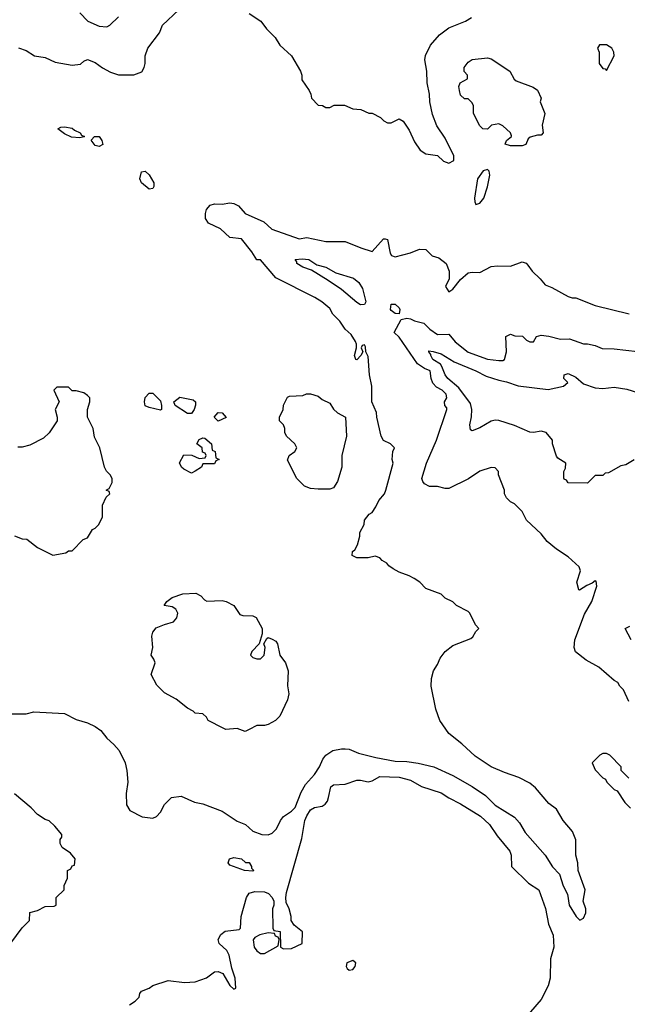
# Model space of a CAD drawing. Header units: inches. Extents: x 1793402 to 1900366, y 320852 to 470679.
# Tile 294 of 604: x 1861137 to 1864298, y 400253 to 405378. Entities that reach past the tile are written whole.
import ezdxf

# ---------------------------------------------------------------- set-up
doc = ezdxf.new("R2010")
doc.units = ezdxf.units.IN
doc.header["$MEASUREMENT"] = 0
doc.layers.add('B8460', color=7, linetype='Continuous')

msp = doc.modelspace()

# ---------------------------------------------------------------- linework, layer by layer
at = {"layer": 'B8460', "color": 4}
for points, elevation in [([(1861130, 405232), (1861170, 405218), (1861214, 405190), (1861270, 405181), (1861322, 405158), (1861410, 405141), (1861452.9, 405147.1), (1861470, 405162), (1861490, 405171), (1861530, 405156), (1861568.3, 405128.3), (1861610, 405106), (1861651.1, 405091.1), (1861730, 405091.3), (1861772.7, 405107.3), (1861784, 405130), (1861789, 405150), (1861789.2, 405190), (1861804, 405230), (1861864, 405310), (1861879, 405350), (1861964, 405430)], 264), ([(1861450, 405414), (1861491.1, 405371.1), (1861550, 405344.7), (1861590, 405342), (1861606, 405350), (1861650, 405394)], 268), ([(1862331.3, 405410), (1862390.7, 405370.7), (1862421, 405330), (1862465.2, 405285.2), (1862490, 405246), (1862551, 405190), (1862598, 405110), (1862604.7, 405090), (1862604.7, 405064.7), (1862642, 405010), (1862652, 404990), (1862654, 404970), (1862690, 404934), (1862711.6, 404931.6), (1862730, 404922), (1862750, 404922), (1862772.7, 404932.7), (1862827.3, 404932.7), (1862870, 404914), (1862911.6, 404911.6), (1862952.7, 404892.7), (1862970, 404892), (1863014, 404870), (1863031.6, 404851.6), (1863050, 404842), (1863070, 404842), (1863110, 404862), (1863131.3, 404850), (1863163.5, 404803.5), (1863190, 404742), (1863219.8, 404699.8), (1863250, 404681), (1863310, 404672), (1863342, 404642), (1863370, 404632), (1863395.3, 404644.7), (1863395.3, 404670), (1863350, 404762), (1863306.2, 404826.2), (1863284.7, 404884.7), (1863269.7, 404950), (1863268.2, 404990), (1863256.4, 405050), (1863254.3, 405110), (1863244, 405170), (1863247.5, 405192.5), (1863273.9, 405246.1), (1863320.1, 405299.9), (1863370, 405336.3), (1863455.3, 405370), (1863488, 405390)], 264), ([(1861090, 401764.7), (1861170, 401766), (1861210, 401776), (1861370, 401766.8), (1861430, 401736), (1861490, 401718.8), (1861530, 401698.8), (1861558.5, 401678.5), (1861590, 401638), (1861626.4, 401606.4), (1861653.7, 401573.7), (1861686, 401510), (1861694.8, 401470), (1861698.8, 401410), (1861691, 401350), (1861691.6, 401291.6), (1861710, 401262), (1861774, 401230), (1861830, 401222), (1861848.4, 401231.6), (1861870, 401254), (1861890, 401294), (1861926, 401330), (1861976.9, 401336.9), (1862045.4, 401305.4), (1862090, 401296), (1862190, 401258.8), (1862267.3, 401207.3), (1862311.3, 401190), (1862350, 401154.8), (1862396.9, 401136.9), (1862430, 401136), (1862450, 401144.7), (1862472.5, 401167.5), (1862493.2, 401210), (1862510, 401231.3), (1862550, 401258), (1862570, 401278), (1862601.7, 401358.3), (1862622.8, 401397.2), (1862669.6, 401450.4), (1862697.2, 401490), (1862714, 401530), (1862729.5, 401550.5), (1862766.3, 401573.7), (1862810, 401584), (1862830, 401584), (1862850, 401580.7), (1862899.8, 401559.8), (1862990, 401538), (1863090, 401519.3), (1863150, 401517.1), (1863210, 401508), (1863291.3, 401490), (1863390, 401444.9), (1863490, 401386.8), (1863559.9, 401339.9), (1863611, 401290), (1863710, 401226.8), (1863737.3, 401197.3), (1863767.1, 401147.1), (1863870.4, 401030.4), (1863908.1, 400968.1), (1863944.7, 400930), (1863964.7, 400870), (1863986.4, 400826.4), (1863996, 400770), (1864031.3, 400710), (1864050, 400691.3), (1864070, 400702), (1864081.2, 400730), (1864081.2, 400750), (1864068.7, 400790), (1864079, 400850), (1864041.2, 400950), (1864040.9, 400990), (1864029.5, 401030), (1864029.3, 401110), (1864012, 401152), (1863964, 401210), (1863930, 401268.7), (1863890, 401299), (1863820.2, 401380.2), (1863790, 401404), (1863734.2, 401434.2), (1863659.3, 401459.3), (1863590, 401489.2), (1863505.8, 401545.8), (1863436, 401610), (1863370, 401662.7), (1863322.7, 401730), (1863301.2, 401790), (1863277.2, 401910), (1863279, 401950), (1863289, 401990), (1863310, 402022), (1863324.1, 402055.9), (1863349.5, 402090.5), (1863390, 402121), (1863483.1, 402156.9), (1863494.6, 402165.4), (1863510, 402194), (1863526, 402210), (1863508.4, 402228.4), (1863478, 402290), (1863470, 402298), (1863409.1, 402329.1), (1863390, 402348), (1863350, 402368), (1863330, 402388), (1863250, 402418), (1863218, 402450), (1863188.9, 402468.9), (1863163.1, 402483.1), (1863110, 402502), (1863080.2, 402520.2), (1863056.4, 402536.4), (1863046, 402550), (1863023.1, 402563.1), (1863010, 402578), (1862986, 402586), (1862950, 402578), (1862890, 402578), (1862866, 402590), (1862868, 402610), (1862880.4, 402619.6), (1862894.6, 402645.4), (1862906, 402690), (1862906, 402710), (1862928, 402750), (1862930, 402774), (1862955.3, 402804.7), (1862970, 402814), (1862990, 402842), (1863004.7, 402875.3), (1863034, 402910), (1863042, 402930), (1863079, 403070), (1863075.3, 403090), (1863078, 403130), (1863086, 403150), (1863066, 403170), (1863028.9, 403188.9), (1863018, 403210), (1862994, 403310), (1862993.6, 403333.6), (1862968.7, 403390), (1862969, 403470), (1862957.2, 403530), (1862950, 403626), (1862938, 403650), (1862936.4, 403676.4), (1862930, 403686), (1862918, 403682), (1862914, 403670), (1862922, 403650), (1862912, 403630), (1862890, 403608), (1862886, 403610), (1862878, 403630), (1862888.7, 403670), (1862888.7, 403690), (1862883.1, 403703.1), (1862860.4, 403740.4), (1862830, 403768), (1862802, 403810), (1862766, 403846), (1862750, 403875.3), (1862708.7, 403910), (1862672.1, 403932.1), (1862470, 404035.3), (1862390, 404128), (1862370, 404128), (1862345.1, 404170), (1862290, 404238), (1862230, 404245.2), (1862182, 404290), (1862119, 404319), (1862103.7, 404343.7), (1862102.9, 404370), (1862108, 404390), (1862127.4, 404412.6), (1862150, 404420.2), (1862190, 404419), (1862230, 404424.9), (1862250, 404422.3), (1862274.9, 404410), (1862310, 404368.9), (1862406, 404326), (1862448.5, 404288.5), (1862590, 404238), (1862630, 404244.7), (1862730, 404224.7), (1862830, 404224.7), (1862910.9, 404190.9), (1862970, 404172), (1863030, 404238), (1863038, 404238), (1863050, 404234), (1863063.5, 404163.5), (1863071.1, 404151.1), (1863090, 404144.7), (1863170, 404164.7), (1863216.4, 404183.6), (1863250, 404182), (1863282, 404150), (1863318, 404138), (1863356, 404110), (1863371, 404070), (1863371, 404030), (1863351.3, 403990), (1863370, 403962), (1863390, 403976), (1863430, 404026.8), (1863470, 404061), (1863490, 404064.7), (1863530, 404062), (1863590, 404094), (1863622, 404098), (1863690, 404096), (1863750, 404118), (1863770.9, 404110.9), (1863781, 404101), (1863802, 404070), (1863844.7, 404030), (1863870, 403998), (1863904.7, 403984.7), (1863990, 403938), (1864010, 403931.3), (1864030, 403931), (1864130.7, 403890.7), (1864307.1, 403847.1)], 256), ([(1864306, 401830), (1864278, 401890), (1864258, 401910), (1864248.4, 401928.4), (1864230, 401938), (1864150, 402008.7), (1864084.1, 402044.1), (1864027.5, 402087.5), (1864020.7, 402110), (1864024.2, 402150), (1864075.8, 402284.2), (1864113.6, 402350), (1864139, 402430), (1864135.3, 402455.3), (1864130, 402458), (1864115.3, 402444.7), (1864086.4, 402433.6), (1864048.9, 402408.9), (1864046, 402410), (1864035.3, 402450), (1864054, 402510), (1864048, 402530), (1863990, 402582), (1863930, 402622), (1863881.5, 402661.5), (1863850, 402702), (1863773.6, 402773.6), (1863750, 402818), (1863710, 402858), (1863690, 402868), (1863668.9, 402888.9), (1863658, 402910), (1863658, 402930), (1863628, 403010), (1863627.3, 403027.3), (1863610, 403046), (1863590, 403048), (1863530, 403028.7), (1863470.7, 402989.3), (1863370, 402938), (1863350, 402938), (1863310, 402948.7), (1863268.4, 402948.4), (1863243.1, 402963.1), (1863234.6, 402974.6), (1863229, 402990), (1863253.2, 403070), (1863305.2, 403190), (1863358, 403350), (1863358, 403358), (1863348, 403370), (1863346, 403390), (1863358, 403410), (1863355.3, 403430), (1863335.3, 403450), (1863305.2, 403465.2), (1863286, 403486), (1863277.2, 403510), (1863272.3, 403550), (1863242.4, 403562.4), (1863206.6, 403586.6), (1863110, 403725.2), (1863085.2, 403750), (1863122, 403818), (1863150, 403825.5), (1863170, 403820.5), (1863190, 403810.6), (1863239.5, 403799.5), (1863270, 403767), (1863310, 403739.5), (1863370, 403742), (1863401.6, 403701.6), (1863470, 403647.7), (1863570, 403611), (1863630, 403604.7), (1863650, 403604.7), (1863658, 403610), (1863668.7, 403650), (1863666, 403730), (1863690, 403742), (1863712.7, 403732.7), (1863751.6, 403731.6), (1863774, 403710), (1863790, 403702), (1863810, 403702), (1863826, 403730), (1863850, 403736), (1863890, 403730.7), (1863950, 403714.8), (1863996.9, 403716.9), (1864070, 403691.3), (1864090, 403691.3), (1864130, 403682), (1864166.4, 403666.4), (1864230, 403666), (1864350, 403651.3)], 252), ([(1864333.2, 403086.8), (1864290, 403062), (1864263.6, 403056.4), (1864199.6, 403020.4), (1864182, 403018), (1864170, 403006), (1864130, 403006), (1864090, 402966), (1863990, 402968), (1863982, 402982), (1863970, 402986), (1863967.3, 402992.7), (1863967.3, 403027.3), (1863976.4, 403043.6), (1863978, 403070), (1863936.4, 403096.4), (1863930, 403106), (1863908, 403170), (1863908, 403190), (1863875.3, 403230), (1863850, 403237), (1863810.5, 403229.5), (1863790, 403231.3), (1863710, 403266.3), (1863630, 403291.6), (1863610, 403293.6), (1863590, 403289.5), (1863530, 403254.5), (1863490, 403239), (1863482.7, 403242.7), (1863478, 403270), (1863488, 403312), (1863489.7, 403350), (1863481.1, 403381.1), (1863422, 403462), (1863363.6, 403510), (1863349.7, 403530), (1863333.6, 403573.6), (1863325.1, 403585.1), (1863286, 403610), (1863275.3, 403630), (1863276.4, 403636.4), (1863266, 403650), (1863266, 403654), (1863288, 403652), (1863330, 403639.1), (1863397.3, 403597.3), (1863510, 403550.4), (1863562.9, 403522.9), (1863630, 403501.3), (1863670, 403493.7), (1863730, 403472), (1863886, 403454), (1863966, 403470), (1863988, 403490), (1863968, 403510), (1863968.7, 403530), (1863990, 403536.3), (1864030, 403518), (1864070, 403483.1), (1864130, 403462.6), (1864170, 403458.7), (1864230, 403466), (1864295.2, 403455.2), (1864350, 403438)], 248), ([(1861110, 402691), (1861150, 402676), (1861174.4, 402674.4), (1861230, 402631.3), (1861310, 402592), (1861376.4, 402603.6), (1861390, 402614), (1861410, 402614), (1861467.3, 402672.7), (1861490, 402682), (1861515.3, 402724.7), (1861530, 402732), (1861548, 402750), (1861568, 402790), (1861568.4, 402851.6), (1861587.3, 402892.7), (1861606, 402910), (1861602, 402922), (1861586, 402930), (1861602, 402938), (1861618, 402970), (1861618, 402990), (1861608, 403010), (1861588.9, 403028.9), (1861578, 403050), (1861553.2, 403150), (1861525.2, 403205.2), (1861519, 403250), (1861489, 403310), (1861488.7, 403350), (1861502, 403390), (1861502, 403410), (1861490, 403422), (1861470, 403435.3), (1861430, 403446), (1861410, 403446), (1861390, 403466), (1861330, 403466), (1861314, 403450), (1861342, 403390), (1861322, 403350), (1861332, 403310), (1861332, 403290), (1861290, 403228), (1861259.8, 403200.2), (1861190, 403164), (1861150, 403154), (1861126.8, 403153.2)], 264), ([(1864317.2, 402150), (1864286, 402210), (1864310, 402222)], 248), ([(1864306, 401430), (1864266, 401470), (1864266, 401490), (1864206, 401550), (1864190, 401558), (1864170, 401558), (1864154, 401550), (1864114, 401510), (1864130, 401474), (1864170, 401432), (1864184.7, 401424.7), (1864192, 401410), (1864230, 401372), (1864244.7, 401364.7), (1864284.5, 401304.5), (1864313.7, 401273.7)], 256), ([(1861708, 400250), (1861738, 400270), (1861758, 400290), (1861762, 400310), (1861770, 400322), (1861810, 400338), (1861830, 400351.3), (1861910, 400378), (1861993.6, 400366.4), (1862050, 400371), (1862108.9, 400391.1), (1862150, 400422), (1862170, 400424.7), (1862194.4, 400414.4), (1862230, 400352), (1862250, 400332), (1862262, 400338), (1862258, 400390), (1862240.9, 400440.9), (1862226, 400510), (1862213.6, 400533.6), (1862174, 400570), (1862168.7, 400590), (1862183.2, 400616.8), (1862205.2, 400634.8), (1862278, 400642), (1862286, 400650), (1862289, 400710), (1862317.2, 400810), (1862330, 400831), (1862360.2, 400839.8), (1862410, 400838.8), (1862430.6, 400830.6), (1862451, 400810), (1862458, 400790), (1862458, 400770), (1862451.3, 400750), (1862454, 400650), (1862458, 400638), (1862491.6, 400631.6), (1862494, 400550), (1862510, 400542), (1862550, 400544.7), (1862606, 400570), (1862608, 400630), (1862565.2, 400665.2), (1862549, 400689), (1862548.7, 400710), (1862539, 400750), (1862522.7, 400782.7), (1862521.2, 400810), (1862524.8, 400835.2), (1862604.4, 401115.6), (1862620.7, 401210), (1862630, 401234.8), (1862650, 401266), (1862670, 401278), (1862710, 401284), (1862725.1, 401294.9), (1862737.2, 401310), (1862744, 401330), (1862754.6, 401385.4), (1862770, 401396), (1862830, 401398.8), (1862890, 401419.3), (1862910, 401420.4), (1862950, 401412.2), (1862970, 401417.1), (1863010, 401439.3), (1863110, 401434.9), (1863170, 401420.5), (1863226.7, 401386.7), (1863330, 401353.4), (1863370, 401327.3), (1863430, 401297.3), (1863533.3, 401233.3), (1863580.7, 401190), (1863620.7, 401130), (1863687.3, 401050), (1863694, 401030), (1863694.8, 400970), (1863783.4, 400883.4), (1863837.3, 400850), (1863871.8, 400751.8), (1863887.3, 400670), (1863912.8, 400612.8), (1863916.3, 400550), (1863898.8, 400490), (1863896, 400390), (1863886.8, 400350), (1863850, 400279), (1863738, 400150)], 252), ([(1861090, 400571.3), (1861150, 400652), (1861188, 400690), (1861188.9, 400731.1), (1861230, 400742), (1861270, 400762), (1861316.4, 400763.6), (1861326, 400770), (1861326, 400810), (1861368, 400850), (1861368.4, 400871.6), (1861386, 400910), (1861386, 400950), (1861402, 400958), (1861410, 400974), (1861422, 400978), (1861426, 401010), (1861400.4, 401040.4), (1861358, 401070), (1861348, 401090), (1861348, 401112), (1861356.4, 401123.6), (1861356.4, 401136.4), (1861320.4, 401180.4), (1861290, 401208), (1861270, 401215.3), (1861230, 401242), (1861196.5, 401276.5), (1861109.3, 401349.3)], 256)]:
    msp.add_lwpolyline(points, dxfattribs=dict(at, elevation=elevation))
for points, elevation in [([(1864190, 405248), (1864152.7, 405247.3), (1864142, 405230), (1864152, 405210), (1864151, 405150), (1864170, 405124.7), (1864182, 405122), (1864190, 405114), (1864228.7, 405190), (1864228, 405210), (1864218, 405230)], 264), ([(1863690, 404721.2), (1863662, 404730), (1863669.2, 404750), (1863695.3, 404770), (1863694.6, 404774.6), (1863689.2, 404790), (1863650, 404825.1), (1863630, 404836), (1863590.9, 404829.1), (1863570, 404808.7), (1863546, 404810), (1863530, 404826), (1863498, 404890), (1863498, 404930), (1863490, 404946), (1863470, 404966), (1863450, 404966), (1863430, 404986), (1863424, 405010), (1863422, 405030), (1863428, 405050), (1863466, 405070), (1863466, 405090), (1863448.9, 405108.9), (1863448.7, 405130), (1863470, 405158), (1863490, 405170.4), (1863570, 405180.7), (1863590, 405175.5), (1863686, 405110), (1863708.5, 405068.5), (1863719.9, 405059.9), (1863807.9, 405027.9), (1863830, 405011.3), (1863850.4, 404970.4), (1863844.9, 404950), (1863868, 404890), (1863854.8, 404830), (1863860.7, 404790), (1863850, 404777.2), (1863830, 404777), (1863792.5, 404767.5), (1863782.4, 404757.6), (1863770, 404729), (1863750, 404721.2)], 256), ([(1861450, 404764), (1861406.8, 404766.8), (1861370, 404784), (1861335.3, 404810), (1861350, 404818.8), (1861370, 404820.7), (1861410, 404813.4), (1861422.5, 404802.5), (1861451.3, 404790), (1861458, 404778), (1861474, 404770), (1861470, 404768.7)], 256), ([(1861550, 404719), (1861530, 404724), (1861508, 404752), (1861526, 404770), (1861550, 404770.8), (1861564.7, 404750), (1861570, 404729)], 256), ([(1861810, 404496), (1861769.7, 404529.7), (1861761.6, 404550), (1861770, 404586), (1861790, 404590.7), (1861810, 404571), (1861834.4, 404530), (1861834.9, 404510), (1861830, 404499)], 256), ([(1863570, 404599.3), (1863548.2, 404591.8), (1863519.1, 404550), (1863503.1, 404450), (1863503.8, 404430), (1863510, 404416), (1863530, 404423.8), (1863551.3, 404450), (1863571.1, 404508.9), (1863582, 404570), (1863579.3, 404590)], 264), ([(1862910, 403893.6), (1862890, 403906.3), (1862810, 403974), (1862740.7, 404020.7), (1862654.2, 404074.2), (1862610, 404089.6), (1862579.3, 404110), (1862578.6, 404118.6), (1862569.1, 404130.9), (1862605.6, 404134.4), (1862641, 404130), (1862683, 404103), (1862730, 404090.4), (1862780.8, 404060.8), (1862872.7, 404032.7), (1862900.5, 404010), (1862919.6, 403979.6), (1862937.4, 403910), (1862930, 403895.1)], 252), ([(1863110, 403848), (1863090, 403849.4), (1863070, 403864), (1863066, 403870), (1863070, 403898), (1863090, 403898), (1863110, 403878), (1863114, 403870)], 252), ([(1861870, 403346), (1861810, 403359), (1861789.3, 403369.3), (1861786, 403390), (1861790, 403412), (1861810, 403434), (1861830, 403434), (1861870, 403394), (1861874, 403370), (1861874, 403350)], 256), ([(1862030, 403328), (1862009.1, 403329.1), (1861946, 403370), (1861938, 403390), (1861970, 403414), (1862039.8, 403399.8), (1862052, 403390), (1862051.6, 403371.6), (1862044.7, 403350)], 256), ([(1862690, 402935.3), (1862650, 402939), (1862618, 402950), (1862578, 402990), (1862530, 403086), (1862538, 403110), (1862568, 403130), (1862578, 403150), (1862568.7, 403170), (1862524, 403210), (1862515.3, 403230), (1862515.3, 403250), (1862508.9, 403268.9), (1862489, 403290), (1862488.7, 403310), (1862508, 403350), (1862508.4, 403371.6), (1862530, 403414), (1862540.4, 403419.6), (1862610, 403422), (1862628.9, 403431.1), (1862650, 403431.3), (1862690, 403418), (1862710, 403402), (1862750, 403382), (1862770, 403352), (1862790, 403332), (1862831, 403310), (1862837.1, 403210), (1862813, 403110), (1862812.7, 403050), (1862790, 402975.3), (1862770, 402942), (1862750, 402935.3)], 256), ([(1862170, 403289.2), (1862148, 403310), (1862170, 403334), (1862190, 403332), (1862211.6, 403308.4)], 256), ([(1862030, 403018), (1861990, 403038), (1861978, 403050), (1861968.9, 403071.1), (1861990, 403114), (1862031.6, 403111.6), (1862070, 403094), (1862102, 403098), (1862106, 403110), (1862102, 403122), (1862088, 403128), (1862086, 403150), (1862058, 403170), (1862070, 403194), (1862090, 403202), (1862099.6, 403199.6), (1862134, 403170), (1862138, 403138), (1862154, 403130), (1862158, 403098), (1862174, 403090), (1862158, 403082), (1862150, 403066), (1862090, 403066), (1862082, 403050), (1862050, 403028)], 256), ([(1862110, 402351.3), (1862190, 402356), (1862210.6, 402350.6), (1862251, 402330), (1862282, 402282), (1862297.3, 402277.3), (1862350, 402274.8), (1862367.1, 402267.1), (1862398.8, 402210), (1862398, 402182), (1862382, 402130), (1862344.7, 402090), (1862338, 402070), (1862350, 402058), (1862370, 402051.3), (1862390, 402051.3), (1862408.7, 402070), (1862414, 402110), (1862406, 402130), (1862422, 402158), (1862430, 402162), (1862450, 402154.8), (1862470, 402142.8), (1862478, 402130), (1862490.4, 402070.4), (1862519.1, 402030), (1862533.4, 401990), (1862530.7, 401910.7), (1862536.3, 401870), (1862530, 401838), (1862490, 401754), (1862466.8, 401730), (1862430, 401709.5), (1862410, 401704.5), (1862370, 401705.2), (1862330, 401684), (1862310, 401674), (1862268.9, 401688.9), (1862210, 401684.5), (1862195.3, 401690), (1862118, 401730), (1862108.7, 401748.7), (1862090, 401766), (1862050, 401768.7), (1862039.3, 401779.3), (1862010, 401794), (1861950, 401841.2), (1861890, 401874), (1861850, 401914), (1861820.9, 401970), (1861841.2, 402030), (1861835.3, 402050), (1861820.9, 402070), (1861829.5, 402110), (1861823.7, 402170), (1861829.5, 402190.5), (1861847.5, 402212.5), (1861889.6, 402230.4), (1861936.6, 402243.4), (1861955.1, 402264.9), (1861959.3, 402290), (1861949.3, 402309.3), (1861930, 402322), (1861889.1, 402329.1), (1861902, 402350), (1861930, 402371.3), (1861986, 402390), (1862052.8, 402392.8), (1862079.8, 402379.8), (1862098, 402358)], 256), ([(1862350, 400946), (1862306, 400950), (1862230, 400978), (1862222, 400990), (1862228, 401010), (1862250, 401018), (1862290, 401011.3), (1862312, 400992), (1862330, 400991.3), (1862342, 400970), (1862342, 400962), (1862354, 400950)], 252), ([(1862430, 400626), (1862385.4, 400614.6), (1862359.6, 400600.4), (1862351.3, 400588.7), (1862356, 400550), (1862370, 400531.3), (1862390, 400518), (1862410, 400518), (1862482, 400558), (1862486, 400590), (1862482, 400602), (1862468, 400608), (1862462, 400622)], 252), ([(1862870, 400480.9), (1862838.8, 400470), (1862834.8, 400450), (1862840.5, 400440.5), (1862850, 400431), (1862870, 400434.8), (1862882.7, 400450), (1862885.2, 400470)], 252)]:
    msp.add_lwpolyline(points, close=True, dxfattribs=dict(at, elevation=elevation))

doc.saveas('drawing.dxf')
